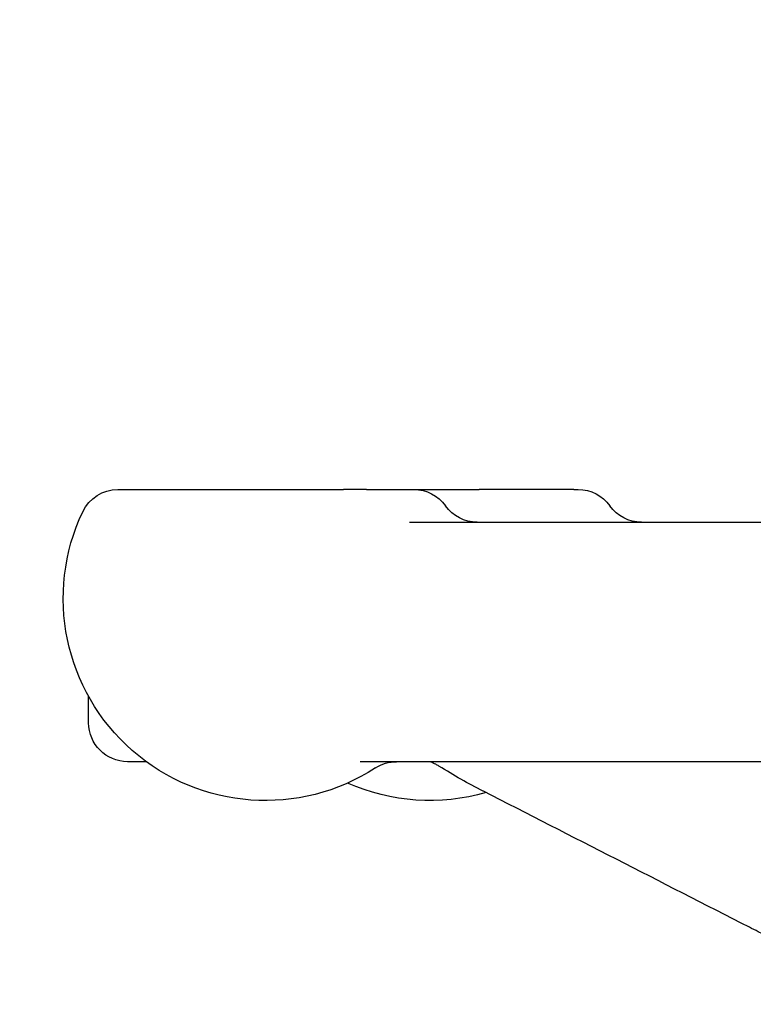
# Model space of a CAD drawing. Header units: inches. Extents: x 1 to 669, y 0 to 417.
# Tile 271 of 448: x 356.07 to 357.25, y 238.23 to 239.82. Entities that reach past the tile are written whole.
import ezdxf

# ---------------------------------------------------------------- set-up
doc = ezdxf.new("R2010")
doc.units = ezdxf.units.IN
doc.header["$LTSCALE"] = 12
doc.header["$MEASUREMENT"] = 0
doc.header["$PDMODE"] = 1
doc.layers.get('Defpoints').update_dxf_attribs({"linetype": 'CONTINUOUS'})
doc.layers.add('D', color=2, linetype='CONTINUOUS')
doc.layers.add('Q', color=4, linetype='CONTINUOUS')
doc.styles.get("Standard").update_dxf_attribs({"font": 'SIMPLEX.SHX', "width": 0.875})
doc.dimstyles.new('STANDARD$0', dxfattribs={"dimscale": 32, "dimtxt": 0.09375, "dimasz": 0.0625, "dimexe": 0.03125, "dimexo": 0.03125, "dimgap": 0.03125, "dimtad": 1, "dimtih": 1, "dimtoh": 1, "dimdec": 4, "dimzin": 12, "dimdsep": 46, "dimlunit": 5, "dimtxsty": 'Standard', "dimcen": -0.03125, "dimclrd": 256, "dimclre": 256, "dimclrt": 256, "dimadec": 0, "dimazin": 0, "dimtfac": 0.875, "dimtdec": 4, "dimtofl": 0, "dimtmove": 0, "dimatfit": 3, "dimfxl": 1, "dimtolj": 1, "dimtzin": 12, "dimlwd": 13, "dimlwe": 13, "dimarcsym": 0})

# ---------------------------------------------------------------- blocks, each defined once
blk = doc.blocks.new('*D70')
at = {"layer": 'D', "lineweight": 13, "transparency": 16777216}
for p, q in [((327.5446, 287.0038), (425.2048, 287.0038)), ((424.2048, 285.0038), (424.2048, 231.3716)), ((424.2048, 167.621), (424.2048, 223.2466)), ((370.1312, 165.621), (425.2048, 165.621))]:
    blk.add_line(p, q, dxfattribs=at)
at = {"layer": 'D', "transparency": 16777216}
for points in [[(423.8715, 285.0038), (424.5382, 285.0038), (424.2048, 287.0038)], [(423.8715, 167.621), (424.5382, 167.621), (424.2048, 165.621)]]:
    blk.add_solid(points, dxfattribs=at)
at = {"layer": 'Defpoints', "color": 0, "transparency": 16777216}
for p in [(326.5446, 287.0038), (369.1312, 165.621), (424.2048, 165.621)]:
    blk.add_point(p, dxfattribs=at)
at = {"layer": 'D', "transparency": 16777216, "insert": (424.2048, 227.3091), "char_height": 3, "attachment_point": 5}
blk.add_mtext('\\A1;121{\\H0.875x;\\S1/2;}{}{\\C2;%%p1}', dxfattribs=at)

msp = doc.modelspace()

# ---------------------------------------------------------------- linework, layer by layer
at = {"layer": 'Q', "extrusion": (-1, 4.93038e-32, -2.22045e-16)}
for p, q in [((356.22503, 239.05997), (356.58772, 239.05997)), ((356.62466, 239.05997), (356.80605, 239.05997)), ((356.95809, 239.05997), (356.96517, 239.05997)), ((356.69397, 239.00747), (358.33235, 239.00747)), ((356.17801, 238.68497), (356.17801, 238.72731)), ((356.27058, 238.62247), (356.24051, 238.62247)), ((358.46246, 238.62247), (356.6148, 238.62247))]:
    msp.add_line(p, q, dxfattribs=at)
at = {"layer": 'Q', "extrusion": (2.22045e-16, -1.09476e-47, -1)}
for centre, radius, start, end in [((-356.22503, 238.99747), 0.0625, 25.37693, 90), ((-356.70086, 238.99747), 0.0625, 90, 144.54946), ((-356.96517, 238.99747), 0.0625, 90, 144.54946), ((-356.80269, 239.06997), 0.0625, 270, 324.54946), ((-357.06699, 239.06997), 0.0625, 270, 324.54946), ((-356.4622, 238.88497), 0.325, 237.00411, 25.37693), ((-356.24051, 238.68497), 0.0625, 270, 0), ((-356.67323, 238.55997), 0.0625, 57.00411, 90), ((-356.72651, 238.88497), 0.325, 253.8436, 293.99289)]:
    msp.add_arc(centre, radius, start, end, dxfattribs=at)
at = {"layer": 'Q', "extrusion": (2.22045e-16, -6.16298e-32, -1)}
msp.add_ellipse((356.8409, 238.63073), major_axis=(-0.02847, -0.05564), ratio=0.4533544, start_param=-0.0014156, end_param=0.0001712, dxfattribs=at)
at = {"layer": 'Q'}
for points in [[(356.62466, 239.05997), (356.61355, 239.05997), (356.60059, 239.05997), (356.58772, 239.05997)], [(357.2404, 238.35631), (357.09792, 238.42906), (356.95548, 238.50191), (356.81305, 238.5748)]]:
    msp.add_open_spline(points, degree=3, dxfattribs=at)
for points, knots in [([(356.95809, 239.05997), (356.95269, 239.05997), (356.93461, 239.05997), (356.8855, 239.05997), (356.83767, 239.05997), (356.80605, 239.05997)], [-4.712389, -4.712389, -4.712389, -4.712389, -2.9171932, -1.1219974, 1.5707963, 1.5707963, 1.5707963, 1.5707963]), ([(356.73294, 238.62233), (356.73294, 238.62233), (356.73293, 238.62233), (356.73289, 238.62234), (356.73284, 238.62234), (356.73269, 238.62234), (356.73264, 238.62234), (356.73253, 238.62235), (356.73248, 238.62235), (356.73235, 238.62235), (356.73227, 238.62235), (356.73209, 238.62236), (356.73199, 238.62236), (356.73179, 238.62236), (356.73169, 238.62237), (356.7314, 238.62237), (356.73121, 238.62238), (356.73067, 238.62239), (356.73035, 238.62239), (356.7295, 238.62241), (356.72895, 238.62241), (356.72796, 238.62243), (356.72752, 238.62244), (356.72676, 238.62245), (356.72645, 238.62245), (356.72579, 238.62246), (356.72544, 238.62246), (356.7249, 238.62246), (356.7247, 238.62247), (356.72442, 238.62247), (356.72433, 238.62247), (356.72416, 238.62247), (356.72409, 238.62247), (356.72387, 238.62247), (356.72376, 238.62247), (356.72351, 238.62247), (356.72344, 238.62247), (356.72341, 238.62247), (356.72341, 238.62247), (356.72341, 238.62247)], [0.034133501, 0.034133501, 0.034133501, 0.034133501, 0.034839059, 0.034839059, 0.035955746, 0.035955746, 0.036316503, 0.036316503, 0.036612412, 0.036612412, 0.036910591, 0.036910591, 0.037210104, 0.037210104, 0.037507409, 0.037507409, 0.038103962, 0.038103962, 0.039289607, 0.039289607, 0.041305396, 0.041305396, 0.042818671, 0.042818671, 0.043842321, 0.043842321, 0.044874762, 0.044874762, 0.045470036, 0.045470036, 0.045765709, 0.045765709, 0.046061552, 0.046061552, 0.046660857, 0.046660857, 0.047865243, 0.047865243, 0.04821103, 0.04821103, 0.04821103, 0.04821103]), ([(356.74118, 238.61531), (356.73947, 238.6163), (356.73774, 238.61728), (356.73342, 238.61962), (356.73092, 238.62087), (356.72809, 238.62207), (356.72755, 238.62229), (356.72708, 238.62247), (356.72708, 238.62247), (356.72708, 238.62247)], [0, 0, 0, 0, 0.006193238, 0.006193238, 0.015628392, 0.015628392, 0.017856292, 0.017856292, 0.017859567, 0.017859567, 0.017859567, 0.017859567]), ([(356.81242, 238.5751), (356.80037, 238.58127), (356.78813, 238.5876), (356.76527, 238.60056), (356.75379, 238.60794), (356.74118, 238.61531)], [0, 0, 0, 0, 0.045703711, 0.045703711, 0.091207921, 0.091207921, 0.091207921, 0.091207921]), ([(357.31157, 238.32304), (357.29148, 238.33106), (357.27244, 238.34012), (357.24985, 238.35146), (357.24509, 238.3539), (357.24035, 238.35632)], [0, 0, 0, 0, 0.065544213, 0.065544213, 0.083488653, 0.083488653, 0.083488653, 0.083488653])]:
    msp.add_open_spline(points, degree=3, knots=knots, dxfattribs=at)

# ---------------------------------------------------------------- dimensions: what is measured, and where the dimension line sits
at = {"layer": 'D'}
dim = msp.add_linear_dim(base=(424.20482, 165.62097), p1=(326.54465, 287.0038), p2=(369.1312, 165.62097), angle=90, text='<>{}{\\C2;%%p1}', dimstyle='STANDARD$0', override={"dimdec": 1, "dimtp": 1, "dimtm": 1, "dimarcsym": 1}, dxfattribs=at)
dim.commit()
dim.dimension.update_dxf_attribs({"geometry": '*D70', "text_midpoint": (424.20482, 227.30911), "dimtype": 160})

doc.saveas('drawing.dxf')
